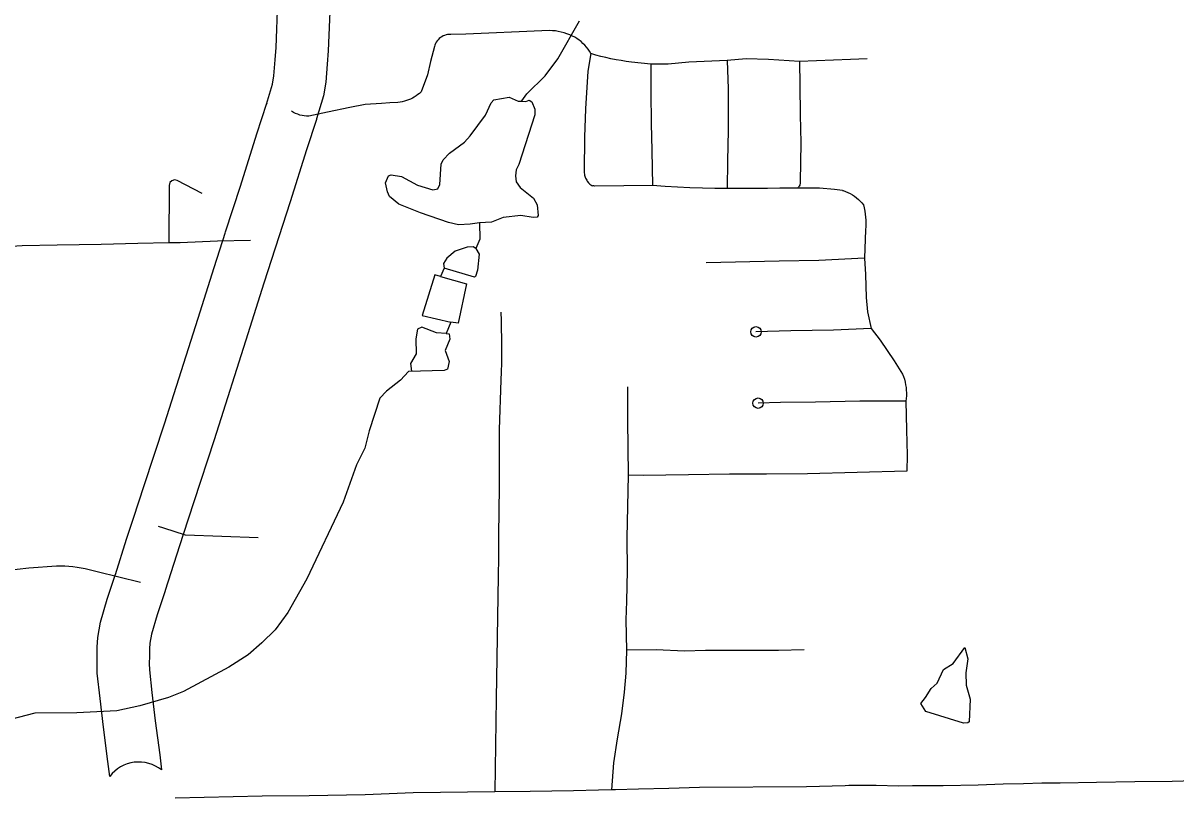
# Model space of a CAD drawing. Extents: x -19 to 366, y -4 to 359.
# Drawn here: x 152.307 to 153.352, y 180.445 to 181.159 of the extents above; entities that cross this region are included whole.
import ezdxf

# ---------------------------------------------------------------- set-up
doc = ezdxf.new("R2010")
doc.units = 0
for name, color, linetype in [('R_Contour Annot', 7, 'Continuous'), ('R_ROW', 7, 'Continuous'), ('R_ROW Annot', 7, 'Continuous'), ('R_Temp Easement', 7, 'Continuous'), ('Sheet Fence', 7, 'Continuous')]:
    doc.layers.add(name, color=color, linetype=linetype)

msp = doc.modelspace()

# ---------------------------------------------------------------- linework, layer by layer
at = {"layer": 'R_Contour Annot'}
for p, q in [((152.528, 181.086), (152.5278, 181.0853)), ((152.5732, 181.072), (152.573, 181.0713)), ((152.5357, 180.9548), (152.5357, 180.9549)), ((152.4524, 180.6955), (152.4524, 180.6955)), ((152.4361, 180.6448), (152.436, 180.6445))]:
    msp.add_line(p, q, dxfattribs=at)
for points in [[(152.5278, 181.0853), (152.5331, 181.1033), (152.5343, 181.111), (152.5355, 181.1252), (152.5365, 181.1365), (152.5381, 181.1782), (152.5395, 181.2098), (152.5409, 181.244), (152.5417, 181.2691), (152.5421, 181.2748), (152.5426, 181.2805), (152.5432, 181.2862), (152.5441, 181.292), (152.5451, 181.2976), (152.5462, 181.3029)], [(152.5926, 181.2934), (152.5916, 181.2887), (152.5908, 181.2843), (152.5902, 181.28), (152.5897, 181.2756), (152.5893, 181.2712), (152.589, 181.2668), (152.5882, 181.2423), (152.5868, 181.2078), (152.5854, 181.1762), (152.5837, 181.1336), (152.5827, 181.1213), (152.5814, 181.1052), (152.5793, 181.0928), (152.5732, 181.072)], [(152.4907, 180.9695), (152.5042, 181.0109), (152.5189, 181.0582), (152.528, 181.086)], [(152.573, 181.0713), (152.564, 181.0438), (152.5493, 180.9966), (152.5357, 180.9548)], [(152.4074, 180.7102), (152.417, 180.7399), (152.4355, 180.7958), (152.4659, 180.8914), (152.4804, 180.9374), (152.4907, 180.9694)], [(152.5357, 180.9549), (152.5255, 180.923), (152.511, 180.8771), (152.4805, 180.7812), (152.462, 180.7251), (152.4524, 180.6955)], [(152.391, 180.6592), (152.4011, 180.6911), (152.4074, 180.7102)], [(152.4524, 180.6955), (152.4462, 180.6766), (152.4361, 180.6448)], [(152.3858, 180.4764), (152.3841, 180.49), (152.38, 180.521), (152.377, 180.547), (152.3745, 180.5699), (152.3743, 180.5783), (152.3743, 180.5859), (152.3745, 180.5934), (152.3749, 180.6022), (152.3773, 180.6161), (152.3836, 180.6369), (152.3911, 180.6595)], [(152.436, 180.6445), (152.4287, 180.6226), (152.4235, 180.6051), (152.422, 180.5971), (152.4218, 180.5919), (152.4217, 180.5852), (152.4216, 180.5787), (152.4218, 180.573), (152.424, 180.5524), (152.427, 180.5268), (152.4311, 180.4959), (152.4328, 180.4822)]]:
    msp.add_lwpolyline(points, dxfattribs=at)
msp.add_arc((152.4121, 180.4563), 0.0331, 51.4203, 142.5888, dxfattribs=at)
at = {"layer": 'R_ROW'}
for points in [[(152.8217, 181.1311), (152.8204, 181.1331), (152.8191, 181.135), (152.8177, 181.1368), (152.8161, 181.1386), (152.8145, 181.1402), (152.8127, 181.1418), (152.8109, 181.1432), (152.8089, 181.1446), (152.807, 181.1458), (152.8049, 181.1469), (152.8025, 181.148), (152.7999, 181.149), (152.7974, 181.1498), (152.7948, 181.1505), (152.7921, 181.1511), (152.7895, 181.1515), (152.7868, 181.1517), (152.7841, 181.1519), (152.7498, 181.1504), (152.736, 181.1497), (152.7223, 181.1492), (152.7085, 181.1487), (152.6947, 181.1483), (152.6933, 181.1483), (152.6919, 181.1482), (152.6905, 181.1479), (152.6891, 181.1475), (152.6878, 181.147), (152.6865, 181.1463), (152.6853, 181.1455), (152.6842, 181.1446), (152.6832, 181.1436), (152.6823, 181.1425), (152.6815, 181.1413), (152.6808, 181.1401), (152.6803, 181.1387), (152.6799, 181.1374), (152.6764, 181.1238), (152.6735, 181.1117), (152.668, 181.0963), (152.6665, 181.095), (152.665, 181.0938), (152.6634, 181.0927), (152.6617, 181.0916), (152.66, 181.0907), (152.6582, 181.0898), (152.6564, 181.0891), (152.6545, 181.0884), (152.6527, 181.0878), (152.6507, 181.0874), (152.6488, 181.087), (152.6469, 181.0868), (152.6394, 181.0863), (152.632, 181.0858), (152.6171, 181.085), (152.6032, 181.0822), (152.5831, 181.0779), (152.5661, 181.0742), (152.5641, 181.0743), (152.562, 181.0745), (152.56, 181.0748), (152.558, 181.0753), (152.5561, 181.076), (152.5542, 181.0767), (152.5523, 181.0776), (152.5505, 181.0787)], [(152.8217, 181.1311), (152.819, 181.115), (152.8169, 181.081), (152.8159, 181.0552), (152.8156, 181.0241), (152.8157, 181.023), (152.8158, 181.0219), (152.816, 181.021), (152.8163, 181.02), (152.8166, 181.019), (152.8169, 181.0182), (152.8174, 181.0172), (152.8179, 181.0163), (152.8184, 181.0155), (152.8195, 181.014), (152.8201, 181.0133), (152.8208, 181.0126), (152.8216, 181.0121), (152.8225, 181.0116), (152.8234, 181.0113)], [(152.8759, 181.1215), (152.8583, 181.1233), (152.8536, 181.1239), (152.849, 181.1246), (152.8444, 181.1254), (152.8398, 181.1263), (152.8352, 181.1274), (152.8307, 181.1285), (152.8262, 181.1297), (152.8217, 181.1311)], [(152.9452, 181.1248), (152.9104, 181.1232), (152.8916, 181.1213), (152.8759, 181.1215)], [(152.8759, 181.1215), (152.8759, 181.096), (152.8763, 181.0676), (152.877, 181.0431), (152.8776, 181.0116)], [(152.9452, 181.1248), (152.946, 181.099), (152.9459, 181.0617), (152.9455, 181.0336), (152.9451, 181.0087)], [(153.0105, 181.1237), (152.9826, 181.1255), (152.9622, 181.1262), (152.9452, 181.1248)], [(153.0105, 181.1237), (153.011, 181.1025), (153.0113, 181.0755), (153.0119, 181.0502), (153.0112, 181.0148), (153.0112, 181.0143), (153.0112, 181.0136), (153.0111, 181.013), (153.011, 181.0124), (153.0108, 181.0117), (153.0104, 181.011), (153.0101, 181.0105), (153.0097, 181.01), (153.0091, 181.0094), (153.0086, 181.009)], [(153.072, 181.1262), (153.0567, 181.1257), (153.0413, 181.1251), (153.0259, 181.1244), (153.0105, 181.1237)], [(152.8776, 181.0116), (152.8515, 181.0113), (152.8253, 181.0109), (152.8243, 181.0111), (152.8234, 181.0113)], [(152.9451, 181.0087), (152.9338, 181.0088), (152.9226, 181.0091), (152.9114, 181.0095), (152.9001, 181.01), (152.8889, 181.0107), (152.8776, 181.0116)], [(153.0086, 181.009), (152.9929, 181.009), (152.9815, 181.0088), (152.9451, 181.0087)], [(153.0496, 181.007), (153.0424, 181.008), (153.0287, 181.009), (153.0086, 181.009)], [(153.0496, 181.007), (153.0503, 181.0069), (153.0524, 181.0061), (153.0545, 181.0052), (153.0565, 181.0042), (153.0585, 181.003), (153.0604, 181.0018), (153.0622, 181.0004), (153.064, 180.9989), (153.0656, 180.9974), (153.0672, 180.9957), (153.0686, 180.9939), (153.0692, 180.9912), (153.0698, 180.9884), (153.0701, 180.9856), (153.0704, 180.9828), (153.0706, 180.98), (153.0707, 180.9772), (153.0706, 180.9744), (153.0705, 180.9715), (153.0694, 180.9457)], [(152.2632, 180.9545), (152.3065, 180.9571), (152.3382, 180.9578), (152.3779, 180.9585), (152.4112, 180.9593), (152.4393, 180.9598)], [(152.4393, 180.9598), (152.4495, 180.96), (152.4835, 180.9613), (152.5132, 180.9621)], [(153.0694, 180.9457), (153.028, 180.9437), (152.9921, 180.9429), (152.926, 180.9416)], [(153.0694, 180.9457), (153.0704, 180.9308), (153.071, 180.9101), (153.0722, 180.897), (153.0755, 180.882)], [(152.7401, 180.8969), (152.7403, 180.8892), (152.7405, 180.8815), (152.7406, 180.8738), (152.7406, 180.8661), (152.7406, 180.8584), (152.7406, 180.8507), (152.7404, 180.8429), (152.7402, 180.8352), (152.7386, 180.7904), (152.7387, 180.7385), (152.7379, 180.6947), (152.7379, 180.6746), (152.7378, 180.6577), (152.7358, 180.5469), (152.7347, 180.4623)], [(153.0755, 180.882), (153.0413, 180.8806), (153.0028, 180.8798), (152.9712, 180.879)], [(153.0755, 180.882), (153.0837, 180.8715), (153.0965, 180.8527), (153.1039, 180.8407), (153.1048, 180.8384), (153.1056, 180.836), (153.1062, 180.8335), (153.1067, 180.8311), (153.1071, 180.8286), (153.1073, 180.8261), (153.1074, 180.8236), (153.1074, 180.8211), (153.1072, 180.8186), (153.1068, 180.8161)], [(152.8548, 180.8292), (152.8548, 180.8119), (152.8547, 180.7991), (152.8555, 180.7491)], [(153.1068, 180.8161), (153.0654, 180.8162), (153.0251, 180.8152), (152.9933, 180.815), (152.9731, 180.8144)], [(153.1068, 180.8161), (153.1076, 180.7901), (153.108, 180.7673), (153.1078, 180.7529)], [(152.8555, 180.7491), (152.8547, 180.7207), (152.8543, 180.6925), (152.8545, 180.6626), (152.854, 180.6351), (152.8534, 180.6182), (152.8538, 180.5906)], [(153.1078, 180.7529), (153.0179, 180.7503), (152.9807, 180.75), (152.9471, 180.7501), (152.91, 180.7494), (152.8689, 180.749), (152.8555, 180.7491)], [(152.4136, 180.652), (152.3743, 180.6615), (152.3707, 180.6625), (152.3671, 180.6635), (152.3635, 180.6643), (152.3598, 180.6651), (152.3562, 180.6657), (152.3525, 180.6662), (152.3488, 180.6665), (152.3451, 180.6668), (152.3414, 180.6669), (152.3377, 180.6669), (152.3125, 180.665), (152.27, 180.6601)], [(152.8538, 180.5906), (152.8534, 180.57), (152.8517, 180.5525), (152.8495, 180.5329), (152.8455, 180.5104), (152.8421, 180.4886), (152.8402, 180.4641)], [(153.0148, 180.5911), (152.9917, 180.5904), (152.9254, 180.5904), (152.9065, 180.5897), (152.8809, 180.591), (152.8538, 180.5906)], [(153.3783, 180.4725), (153.3481, 180.4716), (153.3143, 180.4713), (153.2797, 180.4707), (153.2467, 180.4703), (153.23, 180.4702), (153.2134, 180.4696), (153.1952, 180.4692), (153.1724, 180.4685), (153.1407, 180.4678), (153.1131, 180.4677), (153.1003, 180.4675), (153.0802, 180.4681), (153.0552, 180.4681), (153.052, 180.4679), (153.0171, 180.4669), (152.9201, 180.4664), (152.8924, 180.4654), (152.8647, 180.4647), (152.8438, 180.4642), (152.8402, 180.4641)], [(152.7347, 180.4623), (152.6608, 180.4616), (152.6173, 180.4598), (152.5665, 180.4588), (152.5239, 180.4584), (152.4452, 180.4567)], [(152.8402, 180.4641), (152.8284, 180.4639), (152.806, 180.4634), (152.7665, 180.4628), (152.7347, 180.4623)]]:
    msp.add_lwpolyline(points, dxfattribs=at)
for centre in [(152.9712, 180.879), (152.9731, 180.8144)]:
    msp.add_circle(centre, 0.00473, dxfattribs=at)
at = {"layer": 'R_ROW Annot'}
for points in [[(152.4695, 181.0044), (152.447, 181.016), (152.4445, 181.0166), (152.4421, 181.0159), (152.4402, 181.0141), (152.4396, 181.0116), (152.4393, 180.9598)], [(152.5203, 180.6924), (152.4543, 180.6948), (152.4349, 180.7012), (152.4299, 180.7028)]]:
    msp.add_lwpolyline(points, dxfattribs=at)
at = {"layer": 'R_Temp Easement'}
for points in [[(152.7208, 180.9778), (152.7123, 180.9765), (152.7017, 180.976), (152.6926, 180.9779), (152.6672, 180.9869), (152.6476, 180.9947), (152.6393, 181.0017), (152.6373, 181.0058), (152.6355, 181.014), (152.6384, 181.0203), (152.6408, 181.0213), (152.6501, 181.0196), (152.6647, 181.0117), (152.6786, 181.0076), (152.6829, 181.0086), (152.6849, 181.0124), (152.6859, 181.0309), (152.6879, 181.0347), (152.6936, 181.0409), (152.7071, 181.0508), (152.7124, 181.0564), (152.7261, 181.0753), (152.7312, 181.0864), (152.7336, 181.0891), (152.7477, 181.0915), (152.7558, 181.088), (152.759, 181.0883), (152.7636, 181.0946), (152.7801, 181.1109), (152.7916, 181.1263), (152.8113, 181.1606)], [(152.7558, 181.088), (152.7626, 181.0877), (152.7658, 181.0888), (152.7681, 181.0873), (152.7709, 181.0807), (152.7708, 181.0756), (152.7563, 181.0305), (152.7541, 181.0257), (152.7535, 181.0202), (152.7541, 181.0149), (152.7576, 181.0097), (152.7696, 181), (152.7731, 180.994), (152.7739, 180.9843), (152.7731, 180.9828), (152.7693, 180.9826), (152.7581, 180.9844), (152.7423, 180.9826), (152.7317, 180.9784), (152.7208, 180.9778), (152.7209, 180.963), (152.7173, 180.9544), (152.7204, 180.9492), (152.7188, 180.9347), (152.7172, 180.929), (152.7162, 180.9286), (152.6886, 180.9366), (152.6854, 180.929), (152.709, 180.9224), (152.7013, 180.8868), (152.6949, 180.8878), (152.6905, 180.8774), (152.6934, 180.8771), (152.6938, 180.8724), (152.6897, 180.8622), (152.6933, 180.8521), (152.6919, 180.8452), (152.6887, 180.844), (152.6564, 180.843), (152.6491, 180.8351), (152.6366, 180.8252), (152.6305, 180.819), (152.6207, 180.7894), (152.6168, 180.7737), (152.6093, 180.7584), (152.5971, 180.7248), (152.5644, 180.6553), (152.547, 180.6248), (152.5357, 180.6092), (152.5237, 180.5972), (152.5112, 180.5865), (152.4936, 180.5752)], [(152.7173, 180.9544), (152.715, 180.9559), (152.7097, 180.9556), (152.6987, 180.952), (152.6911, 180.9458), (152.6882, 180.9408), (152.6886, 180.9366)], [(152.6854, 180.929), (152.6804, 180.9306), (152.6688, 180.8939), (152.6949, 180.8878)], [(152.6905, 180.8774), (152.6818, 180.8782), (152.6685, 180.8833), (152.6647, 180.8813), (152.6632, 180.8727), (152.6634, 180.8591), (152.6583, 180.8503), (152.659, 180.8434)], [(153.125, 180.535), (153.1205, 180.5425), (153.1248, 180.5477), (153.1299, 180.556), (153.1353, 180.5607), (153.1411, 180.5731), (153.1499, 180.5786), (153.1604, 180.593), (153.1631, 180.5828), (153.1612, 180.5703), (153.1617, 180.5589), (153.1651, 180.5462), (153.1644, 180.5259), (153.1631, 180.5249), (153.1593, 180.5247)], [(152.4936, 180.5752), (152.4526, 180.5533), (152.4389, 180.5477), (152.4131, 180.5404), (152.3921, 180.5358), (152.356, 180.5338), (152.318, 180.5337), (152.2748, 180.5226), (152.263, 180.5178), (152.2209, 180.4804), (152.2092, 180.4712)], [(153.1593, 180.5247), (153.125, 180.535)]]:
    msp.add_lwpolyline(points, dxfattribs=at)
at = {"layer": 'Sheet Fence'}
for points in [[(154.1159, 1.8709), (153.9063, 10.4874), (153.696, 19.1041), (153.485, 27.7209), (153.2733, 36.3378), (153.0608, 44.9549), (152.8476, 53.5721), (152.6337, 62.1894), (152.419, 70.8069), (152.2036, 79.4245), (151.9875, 88.0422), (151.7707, 96.6601), (151.5531, 105.2782), (151.3348, 113.8963), (151.1158, 122.5147), (150.8961, 131.1331), (150.6757, 139.7517), (150.4545, 148.3704), (150.2326, 156.9893), (150.0101, 165.6083), (149.7867, 174.2275), (149.5627, 182.8468), (149.338, 191.4662), (149.1125, 200.0858), (148.8864, 208.7055), (148.6595, 217.3254), (148.4319, 225.9454), (148.2037, 234.5655), (147.9747, 243.1858), (147.745, 251.8063), (147.5146, 260.4269), (147.2835, 269.0476), (147.0517, 277.6685), (146.8191, 286.2895), (146.5859, 294.9106), (146.352, 303.5319), (146.1174, 312.1534), (145.8821, 320.775), (145.6461, 329.3967), (145.4094, 338.0186), (145.172, 346.6406)], [(0, 180.8999), (7.1228, 180.9044), (14.2457, 180.9176), (21.3685, 180.9397), (28.4912, 180.9706), (35.614, 181.0103), (42.7366, 181.0589), (49.8592, 181.1163), (56.9818, 181.1825), (64.1042, 181.2575), (71.2266, 181.3414), (78.3488, 181.4341), (85.4709, 181.5357), (92.5929, 181.646), (99.7147, 181.7652), (106.8364, 181.8933), (113.9579, 182.0301), (121.0793, 182.1758), (128.2005, 182.3303), (135.3214, 182.4936), (142.4422, 182.6658), (149.5627, 182.8468), (156.683, 183.0366), (163.8031, 183.2352), (170.9229, 183.4427), (178.0425, 183.659), (185.1617, 183.8841), (192.2807, 184.1181), (199.3994, 184.3608), (206.5178, 184.6124), (213.6359, 184.8728), (220.7537, 185.1421), (227.8711, 185.4201), (234.9881, 185.707), (242.1048, 186.0027), (249.2212, 186.3073), (256.3371, 186.6206), (263.4526, 186.9428), (270.5678, 187.2738), (277.6825, 187.6136), (284.7968, 187.9622), (291.9107, 188.3197), (299.0241, 188.6859), (306.1371, 189.061), (313.2495, 189.4449), (320.3615, 189.8377), (327.4731, 190.2392), (334.5841, 190.6495), (341.6946, 191.0687)], [(0, 172.2839), (7.1335, 172.2883), (14.267, 172.3015), (21.4005, 172.3236), (28.5339, 172.3544), (35.6673, 172.3941), (42.8006, 172.4426), (49.9339, 172.4999), (57.0671, 172.566), (64.2002, 172.6409), (71.3332, 172.7246), (78.4661, 172.8172), (85.5989, 172.9186), (92.7315, 173.0287), (99.8641, 173.1477), (106.9964, 173.2755), (114.1286, 173.4122), (121.2606, 173.5576), (128.3925, 173.7119), (135.5241, 173.8749), (142.6555, 174.0468), (149.7867, 174.2275), (156.9177, 174.417), (164.0485, 174.6153), (171.179, 174.8224), (178.3092, 175.0383), (185.4392, 175.2631), (192.5688, 175.4966), (199.6982, 175.739), (206.8273, 175.9902), (213.9561, 176.2502), (221.0845, 176.5189), (228.2126, 176.7965), (235.3404, 177.083), (242.4677, 177.3782), (249.5948, 177.6822), (256.7214, 177.995), (263.8476, 178.3167), (270.9735, 178.6471), (278.0989, 178.9863), (285.2239, 179.3344), (292.3485, 179.6912), (299.4726, 180.0569), (306.5963, 180.4314), (313.7195, 180.8146), (320.8422, 181.2067), (327.9644, 181.6076), (335.0862, 182.0172), (342.2074, 182.4357)]]:
    msp.add_spline(points, degree=3, dxfattribs=at)

doc.saveas('drawing.dxf')
